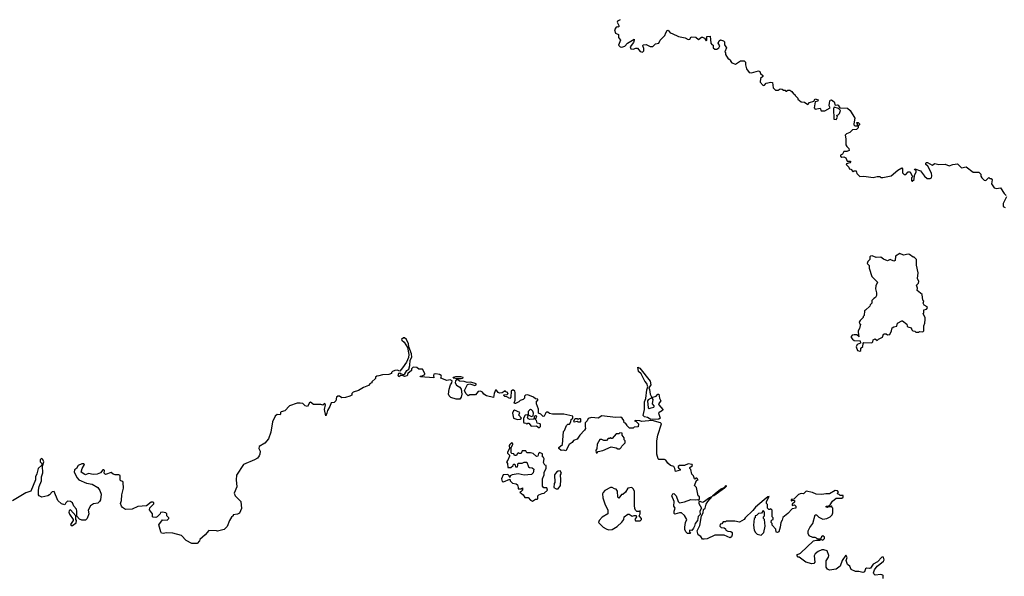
# Model space of a CAD drawing. Extents: x 2240384 to 2404287, y 351326 to 526670.
# Tile 275 of 309: x 2366370 to 2376747, y 438498 to 444362. Entities that reach past the tile are written whole.
import ezdxf

# ---------------------------------------------------------------- set-up
doc = ezdxf.new("R2010")
doc.units = 0

msp = doc.modelspace()

# ---------------------------------------------------------------- linework, layer by layer
at = {"layer": '0CON20XD'}
for points in [[(2372698, 444362), (2372670, 444345), (2372667, 444335), (2372687, 444293), (2372678, 444282), (2372668, 444288), (2372655, 444282), (2372638, 444255), (2372650, 444220), (2372682, 444205), (2372680, 444175), (2372700, 444145), (2372682, 444095), (2372697, 444077), (2372715, 444074), (2372748, 444082), (2372774, 444116), (2372845, 444158), (2372847, 444145), (2372837, 444123), (2372802, 444075), (2372810, 444055), (2372835, 444050), (2372865, 444062), (2372882, 444062), (2372908, 444028), (2372935, 444020), (2372949, 444035), (2372948, 444058), (2372938, 444085), (2372942, 444098), (2372972, 444102), (2373015, 444078), (2373042, 444078), (2373072, 444108), (2373107, 444115), (2373120, 444145), (2373170, 444195), (2373178, 444225), (2373195, 444249), (2373205, 444250), (2373225, 444222), (2373245, 444216)], [(2373245, 444216), (2373314, 444184), (2373382, 444172), (2373415, 444152), (2373433, 444157), (2373448, 444182), (2373495, 444178), (2373525, 444153), (2373555, 444178), (2373565, 444178), (2373588, 444168), (2373605, 444140), (2373610, 444145), (2373610, 444185), (2373647, 444187), (2373653, 444113), (2373665, 444100), (2373680, 444095), (2373680, 444065), (2373695, 444052), (2373717, 444053), (2373738, 444065), (2373748, 444085), (2373732, 444115), (2373742, 444138), (2373755, 444148), (2373788, 444138), (2373797, 444127), (2373798, 444098), (2373820, 444065), (2373800, 444025), (2373807, 444017), (2373808, 443995), (2373835, 443950), (2373845, 443950), (2373860, 443935), (2373860, 443925), (2373875, 443908), (2373915, 443892), (2373965, 443930), (2374005, 443930), (2374020, 443915), (2374020, 443885), (2374030, 443845), (2374057, 443807), (2374083, 443803), (2374155, 443822), (2374170, 443815), (2374178, 443795), (2374200, 443775), (2374200, 443765), (2374178, 443742), (2374172, 443705), (2374205, 443670), (2374218, 443672), (2374238, 443692), (2374285, 443702), (2374305, 443700), (2374312, 443645), (2374335, 443620), (2374365, 443620), (2374385, 443632), (2374405, 443630), (2374418, 443618), (2374438, 443618), (2374445, 443610), (2374455, 443610), (2374465, 443620), (2374485, 443620), (2374506, 443606), (2374525, 443580), (2374540, 443575), (2374542, 443562), (2374570, 443535), (2374570, 443525), (2374605, 443498), (2374642, 443492), (2374675, 443470), (2374695, 443490), (2374738, 443502), (2374755, 443528), (2374785, 443518), (2374780, 443505), (2374752, 443498), (2374742, 443435), (2374755, 443420), (2374805, 443430), (2374815, 443400), (2374855, 443402), (2374910, 443435), (2374902, 443455), (2374904, 443486), (2374912, 443515), (2374926, 443516), (2374952, 443495), (2374965, 443460), (2374984, 443466), (2374995, 443462), (2375012, 443432), (2375095, 443430), (2375122, 443405), (2375172, 443325), (2375160, 443265), (2375160, 443255), (2375170, 443245), (2375198, 443242), (2375200, 443265), (2375190, 443275), (2375195, 443280), (2375205, 443280), (2375220, 443265), (2375220, 443255), (2375208, 443242), (2375207, 443223), (2375190, 443205), (2375145, 443200), (2375120, 443175), (2375082, 443158), (2375070, 443145), (2375078, 443105), (2375077, 443045), (2375087, 443025), (2375108, 443005), (2375112, 442985), (2375088, 442972), (2375055, 442972), (2375042, 442945), (2375022, 442935), (2375022, 442925), (2375033, 442913), (2375055, 442918), (2375075, 442908), (2375092, 442872), (2375125, 442870), (2375127, 442863), (2375117, 442853), (2375080, 442845), (2375082, 442832), (2375108, 442808), (2375110, 442790), (2375128, 442788), (2375155, 442760), (2375165, 442770), (2375185, 442770), (2375193, 442743), (2375225, 442710), (2375265, 442712), (2375365, 442698), (2375405, 442710), (2375435, 442710), (2375445, 442700), (2375465, 442700), (2375555, 442718), (2375625, 442777), (2375665, 442800), (2375672, 442792), (2375675, 442750), (2375692, 442732), (2375708, 442732), (2375735, 442760), (2375755, 442760), (2375772, 442722), (2375780, 442715), (2375780, 442705), (2375770, 442695), (2375770, 442665), (2375775, 442660), (2375798, 442678), (2375800, 442725), (2375818, 442755), (2375818, 442768), (2375800, 442785), (2375805, 442790), (2375865, 442768), (2375904, 442714), (2375935, 442690), (2375965, 442688), (2375978, 442695), (2375983, 442717), (2375980, 442745), (2375939, 442819), (2375918, 442835), (2375918, 442852), (2375925, 442858), (2375937, 442857), (2375985, 442828), (2376015, 442848), (2376056, 442836), (2376125, 442840), (2376165, 442823), (2376204, 442836), (2376252, 442842), (2376295, 442800), (2376345, 442810), (2376420, 442755), (2376477, 442757), (2376498, 442735), (2376498, 442715), (2376508, 442695), (2376535, 442672), (2376545, 442668), (2376555, 442672), (2376585, 442700), (2376595, 442690), (2376608, 442688), (2376618, 442675), (2376613, 442633), (2376641, 442591), (2376665, 442582), (2376705, 442590), (2376745, 442530), (2376765, 442510)], [(2374975, 443310), (2374988, 443335), (2374980, 443355), (2374995, 443360), (2375010, 443375), (2375020, 443405), (2374998, 443428), (2374955, 443440), (2374948, 443425), (2374950, 443315), (2374975, 443310)], [(2376768, 442495), (2376734, 442426), (2376735, 442393), (2376755, 442384)], [(2375225, 440869), (2375233, 440875), (2375235, 440900), (2375255, 440920), (2375258, 440952), (2375265, 440960), (2375352, 440958), (2375362, 440968), (2375365, 440990), (2375385, 440998), (2375408, 440982), (2375420, 440995), (2375463, 441017), (2375473, 441047), (2375485, 441052), (2375502, 441052), (2375515, 441042), (2375540, 441045), (2375558, 441085), (2375564, 441116), (2375583, 441127), (2375615, 441132), (2375620, 441165), (2375665, 441188), (2375675, 441190), (2375720, 441155), (2375723, 441133), (2375730, 441125), (2375766, 441116), (2375772, 441095), (2375783, 441083), (2375805, 441080), (2375815, 441070), (2375845, 441070), (2375852, 441078), (2375887, 441073), (2375898, 441085), (2375898, 441135), (2375910, 441165), (2375912, 441205), (2375912, 441222), (2375890, 441265), (2375900, 441275), (2375900, 441305), (2375927, 441313), (2375938, 441325), (2375932, 441335), (2375902, 441355), (2375892, 441375), (2375898, 441395), (2375888, 441408), (2375882, 441465), (2375828, 441508), (2375830, 441535), (2375820, 441565), (2375842, 441585), (2375847, 441605), (2375830, 441635), (2375838, 441695), (2375820, 441775), (2375820, 441835), (2375795, 441860), (2375785, 441860), (2375749, 441889), (2375735, 441892), (2375685, 441882), (2375645, 441898), (2375601, 441869), (2375598, 441825), (2375583, 441817), (2375545, 441834), (2375515, 441822), (2375475, 441838), (2375445, 441859), (2375396, 441856), (2375354, 441874), (2375335, 441872), (2375328, 441865), (2375328, 441835), (2375308, 441815), (2375303, 441795), (2375322, 441772), (2375322, 441745), (2375350, 441655), (2375410, 441595), (2375393, 441557), (2375390, 441525), (2375400, 441485), (2375398, 441455), (2375390, 441435), (2375370, 441425), (2375350, 441405), (2375350, 441375), (2375332, 441358), (2375330, 441345), (2375285, 441300), (2375272, 441295), (2375270, 441245), (2375260, 441235), (2375260, 441225), (2375227, 441193), (2375218, 441175), (2375220, 441160), (2375230, 441155), (2375222, 441108), (2375208, 441085), (2375210, 441030), (2375218, 441022), (2375192, 441042), (2375165, 441043), (2375142, 441038), (2375133, 441025), (2375133, 441015), (2375147, 440995), (2375165, 440981), (2375228, 440978), (2375230, 440955), (2375195, 440940), (2375184, 440915), (2375200, 440875), (2375225, 440869)], [(2374215, 439305), (2374125, 439225), (2374098, 439192), (2374016, 439115), (2374005, 439097), (2373955, 439068), (2373905, 439080), (2373815, 439080), (2373807, 439073), (2373785, 439070), (2373768, 439052), (2373752, 439048), (2373750, 439025), (2373762, 439012), (2373795, 439010), (2373808, 438998), (2373812, 438982), (2373832, 438972), (2373865, 438970), (2373878, 438958), (2373877, 438933), (2373870, 438915), (2373857, 438903), (2373795, 438930), (2373725, 438932), (2373695, 438930), (2373615, 438892), (2373585, 438888), (2373565, 438890), (2373548, 438918), (2373520, 438935), (2373510, 438975), (2373537, 439033), (2373556, 439135), (2373574, 439166), (2373578, 439202), (2373594, 439216), (2373604, 439256), (2373623, 439287), (2373667, 439337), (2373640, 439325), (2373575, 439279), (2373565, 439276), (2373543, 439287), (2373528, 439282), (2373529, 439265), (2373554, 439215), (2373538, 439185), (2373540, 439150), (2373521, 439129), (2373514, 439085), (2373488, 439055), (2373482, 439025), (2373470, 439005), (2373455, 438980), (2373430, 438985), (2373430, 438965), (2373438, 438958), (2373432, 438948), (2373408, 438948), (2373390, 438965), (2373381, 438991), (2373380, 439015), (2373388, 439065), (2373400, 439095), (2373377, 439137), (2373345, 439168), (2373322, 439168), (2373275, 439154), (2373269, 439159), (2373266, 439184), (2373278, 439215), (2373263, 439235), (2373268, 439285), (2373242, 439345), (2373252, 439368), (2373265, 439370), (2373287, 439347), (2373308, 439285), (2373325, 439272), (2373375, 439281), (2373444, 439306), (2373495, 439302), (2373515, 439308), (2373525, 439300), (2373535, 439308), (2373536, 439335), (2373522, 439345), (2373502, 439432), (2373483, 439455), (2373502, 439508), (2373520, 439515), (2373505, 439530), (2373495, 439530), (2373485, 439520), (2373480, 439525), (2373472, 439555), (2373453, 439575), (2373444, 439624), (2373432, 439635), (2373432, 439645), (2373460, 439665), (2373457, 439675), (2373415, 439682), (2373376, 439664), (2373325, 439664), (2373311, 439655), (2373309, 439645), (2373315, 439632), (2373330, 439625), (2373330, 439615), (2373283, 439603), (2373276, 439635), (2373265, 439653), (2373230, 439665), (2373200, 439690), (2373180, 439720), (2373165, 439728), (2373105, 439730), (2373100, 439735), (2373083, 439785), (2373084, 439924), (2373096, 439985), (2373133, 440105), (2373122, 440115), (2373035, 440138), (2372925, 440128), (2372905, 440137), (2372855, 440140), (2372850, 440135), (2372868, 440128), (2372890, 440105), (2372888, 440072), (2372845, 440070), (2372835, 440060), (2372795, 440060), (2372770, 440085), (2372770, 440095), (2372755, 440110), (2372740, 440115), (2372738, 440138), (2372719, 440165), (2372705, 440174), (2372648, 440172), (2372505, 440189), (2372465, 440162), (2372395, 440169), (2372360, 440160), (2372350, 440135), (2372330, 440115), (2372328, 440075), (2372332, 440055), (2372324, 440036), (2372274, 439986), (2372245, 439942), (2372205, 439930), (2372193, 439907), (2372162, 439885), (2372125, 439820), (2372105, 439828), (2372075, 439823), (2372052, 439845), (2372052, 439855), (2372090, 439885), (2372100, 440025), (2372110, 440035), (2372132, 440088), (2372145, 440100), (2372165, 440100), (2372180, 440125), (2372182, 440148), (2372200, 440165), (2372200, 440185), (2372105, 440207), (2371986, 440206), (2371955, 440212), (2371935, 440228), (2371925, 440228), (2371915, 440220), (2371897, 440185), (2371885, 440180), (2371862, 440205), (2371837, 440217), (2371838, 440258), (2371818, 440315), (2371818, 440342), (2371830, 440355), (2371830, 440365), (2371805, 440368), (2371785, 440386), (2371725, 440409), (2371700, 440405), (2371690, 440395), (2371690, 440375), (2371675, 440360), (2371645, 440350), (2371630, 440335), (2371595, 440318), (2371585, 440320), (2371580, 440325), (2371591, 440355), (2371591, 440435), (2371588, 440448), (2371575, 440459), (2371562, 440458), (2371551, 440449), (2371546, 440385), (2371535, 440370), (2371505, 440390), (2371482, 440392), (2371470, 440405), (2371475, 440410), (2371508, 440412), (2371518, 440425), (2371508, 440438), (2371495, 440440), (2371485, 440450), (2371455, 440430), (2371425, 440428), (2371412, 440435), (2371395, 440460), (2371385, 440460), (2371370, 440425), (2371365, 440380), (2371288, 440398), (2371260, 440415), (2371246, 440436), (2371225, 440447), (2371200, 440445), (2371175, 440410), (2371115, 440410), (2371095, 440400), (2371072, 440422), (2371059, 440455), (2371091, 440519), (2371115, 440524), (2371165, 440508), (2371180, 440515), (2371180, 440525), (2371125, 440543), (2371085, 440540), (2371055, 440550), (2371005, 440553), (2370985, 440570), (2370975, 440570), (2370962, 440558), (2370961, 440535), (2370975, 440512), (2371009, 440489), (2371021, 440471), (2371028, 440415), (2371023, 440385), (2371010, 440365), (2370970, 440365), (2370913, 440383), (2370895, 440400), (2370888, 440418), (2370895, 440470), (2370910, 440515), (2370924, 440536), (2370926, 440556), (2370905, 440566), (2370871, 440561), (2370810, 440585), (2370817, 440605), (2370813, 440615), (2370795, 440624), (2370755, 440631), (2370735, 440627), (2370730, 440615), (2370735, 440590), (2370595, 440600), (2370590, 440605), (2370612, 440608), (2370640, 440625), (2370640, 440635), (2370615, 440680), (2370575, 440680), (2370557, 440697), (2370515, 440700), (2370500, 440685), (2370500, 440665), (2370462, 440635), (2370455, 440610), (2370425, 440602), (2370411, 440611), (2370385, 440612), (2370365, 440600), (2370358, 440615), (2370365, 440638), (2370375, 440642), (2370390, 440630), (2370417, 440623), (2370430, 440630), (2370449, 440665), (2370470, 440680), (2370482, 440718), (2370486, 440775), (2370502, 440808), (2370500, 440840), (2370472, 440915), (2370468, 440948), (2370445, 440994), (2370425, 441011), (2370415, 441010), (2370394, 440994), (2370396, 440985), (2370421, 440965), (2370457, 440907), (2370470, 440835), (2370468, 440802), (2370448, 440755), (2370405, 440695), (2370375, 440660), (2370348, 440668), (2370325, 440666), (2370300, 440655), (2370290, 440645), (2370290, 440635), (2370260, 440625), (2370195, 440620), (2370155, 440608), (2370133, 440607), (2370120, 440595), (2370118, 440582), (2370080, 440545), (2370080, 440535), (2370065, 440530), (2370045, 440508), (2369993, 440487), (2369940, 440455), (2369883, 440437), (2369870, 440425), (2369870, 440405), (2369850, 440395), (2369805, 440382), (2369765, 440379), (2369740, 440395), (2369723, 440397), (2369710, 440385), (2369700, 440345), (2369685, 440330), (2369653, 440325), (2369640, 440285), (2369613, 440245), (2369608, 440215), (2369595, 440190), (2369582, 440255), (2369592, 440305), (2369585, 440318), (2369565, 440300), (2369545, 440308), (2369465, 440308), (2369435, 440333), (2369423, 440327), (2369402, 440288), (2369380, 440295), (2369355, 440318), (2369325, 440322), (2369295, 440322), (2369215, 440292), (2369165, 440240), (2369125, 440232), (2369118, 440225), (2369120, 440205), (2369115, 440200), (2369085, 440202), (2369062, 440185), (2369033, 440125), (2369016, 440015), (2368992, 439945), (2368955, 439902), (2368892, 439865), (2368890, 439845), (2368903, 439815), (2368901, 439785), (2368893, 439767), (2368875, 439743), (2368845, 439723), (2368728, 439675), (2368656, 439564), (2368650, 439515), (2368658, 439442), (2368630, 439375), (2368642, 439345), (2368699, 439285), (2368709, 439211), (2368685, 439162), (2368665, 439152), (2368620, 439145), (2368620, 439135), (2368601, 439119), (2368580, 439085), (2368558, 439022), (2368525, 438992), (2368455, 438972), (2368445, 438978), (2368365, 438980), (2368326, 438934), (2368270, 438885), (2368265, 438870), (2368240, 438845), (2368185, 438842), (2368124, 438874), (2368075, 438928), (2367985, 438953), (2367915, 438957), (2367885, 438947), (2367865, 438953), (2367857, 438965), (2367835, 439040), (2367875, 439092), (2367925, 439090), (2367942, 439105), (2367942, 439115), (2367920, 439135), (2367920, 439155), (2367910, 439165), (2367875, 439172), (2367855, 439170), (2367850, 439155), (2367818, 439125), (2367805, 439118), (2367775, 439120), (2367770, 439125), (2367770, 439155), (2367738, 439198), (2367741, 439219), (2367785, 439260), (2367785, 439270), (2367775, 439280), (2367755, 439278), (2367705, 439239), (2367615, 439232), (2367555, 439204), (2367485, 439202), (2367455, 439222), (2367442, 439235), (2367433, 439265), (2367443, 439295), (2367448, 439355), (2367463, 439425), (2367462, 439485), (2367456, 439496), (2367435, 439502), (2367430, 439510), (2367430, 439560), (2367415, 439567), (2367375, 439567), (2367355, 439573), (2367335, 439590), (2367275, 439570), (2367260, 439585), (2367263, 439613), (2367255, 439620), (2367245, 439620), (2367221, 439589), (2367185, 439573), (2367145, 439570), (2367095, 439582), (2367065, 439568), (2367055, 439570), (2367018, 439595), (2367028, 439632), (2367052, 439675), (2367045, 439682), (2367025, 439683), (2366986, 439664), (2366968, 439635), (2366949, 439621), (2366944, 439594), (2366974, 439534), (2366995, 439513), (2367075, 439478), (2367135, 439468), (2367192, 439435), (2367215, 439400), (2367227, 439363), (2367222, 439305), (2367212, 439285)], [(2373021, 440151), (2372985, 440171), (2372955, 440178), (2372942, 440192), (2372953, 440255), (2372954, 440336), (2372969, 440371), (2372978, 440462), (2372990, 440495), (2372980, 440530), (2372958, 440555), (2372920, 440630), (2372890, 440655), (2372885, 440700), (2372905, 440689), (2373014, 440554), (2373021, 440515), (2373000, 440485), (2373009, 440465), (2373015, 440415), (2373032, 440382), (2373076, 440394), (2373095, 440418), (2373107, 440415), (2373113, 440375), (2373128, 440345), (2373101, 440315), (2373104, 440304), (2373148, 440255), (2373145, 440244), (2373108, 440225), (2373102, 440215), (2373120, 440165), (2373105, 440153), (2373021, 440151)], [(2370985, 440577), (2370940, 440585), (2370944, 440596), (2370965, 440603), (2371015, 440603), (2371040, 440595), (2371035, 440582), (2371023, 440577), (2370985, 440577)], [(2373005, 440267), (2373025, 440273), (2373052, 440278), (2373058, 440285), (2373058, 440295), (2373040, 440315), (2373045, 440360), (2373040, 440370), (2373025, 440373), (2372993, 440357), (2372988, 440345), (2372995, 440272), (2373005, 440267)], [(2371615, 440150), (2371645, 440152), (2371660, 440165), (2371630, 440195), (2371640, 440225), (2371585, 440248), (2371575, 440242), (2371564, 440215), (2371574, 440164), (2371615, 440150)], [(2371845, 440063), (2371859, 440075), (2371860, 440095), (2371854, 440104), (2371825, 440112), (2371815, 440140), (2371800, 440155), (2371818, 440172), (2371820, 440185), (2371805, 440188), (2371792, 440178), (2371787, 440153), (2371745, 440148), (2371728, 440158), (2371723, 440173), (2371728, 440188), (2371719, 440199), (2371698, 440195), (2371680, 440165), (2371678, 440125), (2371684, 440114), (2371705, 440110), (2371715, 440100), (2371725, 440110), (2371735, 440110), (2371761, 440081), (2371815, 440083), (2371845, 440063)], [(2371765, 440182), (2371780, 440190), (2371784, 440216), (2371777, 440237), (2371765, 440252), (2371755, 440254), (2371741, 440249), (2371729, 440235), (2371728, 440198), (2371765, 440182)], [(2372275, 440120), (2372255, 440120), (2372245, 440130), (2372215, 440120), (2372210, 440135), (2372225, 440160), (2372245, 440160), (2372255, 440150), (2372265, 440160), (2372275, 440160), (2372280, 440155), (2372280, 440125), (2372275, 440120)], [(2372455, 439800), (2372468, 439812), (2372515, 439822), (2372605, 439860), (2372655, 439850), (2372675, 439840), (2372695, 439840), (2372710, 439855), (2372715, 439870), (2372750, 439905), (2372750, 439925), (2372740, 439935), (2372740, 439955), (2372720, 439985), (2372720, 440005), (2372695, 440010), (2372685, 440000), (2372655, 440000), (2372615, 439950), (2372605, 439950), (2372595, 439960), (2372585, 439950), (2372572, 439948), (2372555, 439930), (2372525, 439930), (2372505, 439940), (2372485, 439938), (2372455, 439890), (2372451, 439839), (2372442, 439825), (2372445, 439800), (2372455, 439800)], [(2371775, 439290), (2371805, 439310), (2371825, 439310), (2371830, 439315), (2371830, 439345), (2371840, 439355), (2371875, 439370), (2371898, 439372), (2371932, 439405), (2371925, 439430), (2371895, 439430), (2371878, 439448), (2371880, 439525), (2371897, 439565), (2371898, 439595), (2371920, 439635), (2371920, 439665), (2371905, 439670), (2371890, 439695), (2371898, 439735), (2371890, 439750), (2371880, 439755), (2371879, 439789), (2371848, 439802), (2371838, 439792), (2371830, 439765), (2371815, 439760), (2371782, 439792), (2371755, 439800), (2371715, 439800), (2371705, 439820), (2371665, 439820), (2371655, 439790), (2371635, 439790), (2371625, 439800), (2371612, 439788), (2371605, 439770), (2371585, 439770), (2371578, 439788), (2371555, 439790), (2371548, 439798), (2371550, 439855), (2371568, 439885), (2371568, 439895), (2371555, 439908), (2371535, 439888), (2371530, 439875), (2371533, 439845), (2371510, 439805), (2371512, 439795), (2371532, 439775), (2371533, 439765), (2371515, 439720), (2371500, 439705), (2371511, 439685), (2371514, 439644), (2371546, 439644), (2371570, 439665), (2371575, 439680), (2371588, 439678), (2371595, 439650), (2371615, 439652), (2371625, 439690), (2371665, 439688), (2371685, 439700), (2371715, 439700), (2371731, 439651), (2371744, 439644), (2371772, 439642), (2371788, 439625), (2371782, 439588), (2371765, 439570), (2371685, 439562), (2371625, 439577), (2371560, 439565), (2371540, 439555), (2371535, 439540), (2371530, 439555), (2371515, 439570), (2371464, 439566), (2371449, 439525), (2371455, 439498), (2371467, 439493), (2371535, 439520), (2371540, 439505), (2371565, 439480), (2371602, 439472), (2371615, 439460), (2371622, 439432), (2371625, 439420), (2371655, 439420), (2371668, 439428), (2371670, 439405), (2371655, 439390), (2371640, 439385), (2371676, 439356), (2371695, 439328), (2371727, 439327), (2371755, 439300), (2371775, 439290)], [(2367212, 439285), (2367195, 439268), (2367148, 439262), (2367115, 439240), (2367092, 439195), (2367097, 439155), (2367082, 439105), (2367062, 439088), (2367025, 439088), (2367001, 439101), (2366972, 439132), (2366972, 439185), (2366967, 439205), (2366942, 439235), (2366925, 439270), (2366907, 439287), (2366875, 439290), (2366855, 439270), (2366845, 439250), (2366811, 439261), (2366771, 439295), (2366735, 439392), (2366711, 439389), (2366684, 439356), (2366665, 439346), (2366605, 439333), (2366574, 439344), (2366568, 439355), (2366568, 439405), (2366576, 439445), (2366600, 439505), (2366601, 439545), (2366613, 439587), (2366612, 439658), (2366624, 439705), (2366615, 439730), (2366605, 439740), (2366587, 439723), (2366587, 439705), (2366602, 439685), (2366602, 439668), (2366566, 439634), (2366552, 439578), (2366537, 439545), (2366536, 439515), (2366489, 439395), (2366435, 439377), (2366295, 439292)], [(2372045, 439420), (2372068, 439455), (2372072, 439515), (2372068, 439565), (2372080, 439585), (2372065, 439610), (2372045, 439607), (2372028, 439595), (2372007, 439565), (2372010, 439485), (2372002, 439475), (2372000, 439435), (2372025, 439420), (2372045, 439420)], [(2373685, 439344), (2373673, 439345), (2373704, 439375), (2373754, 439415), (2373802, 439438), (2373816, 439456), (2373816, 439445), (2373799, 439425), (2373685, 439344)], [(2372575, 438988), (2372615, 438992), (2372665, 439022), (2372715, 439068), (2372738, 439095), (2372742, 439125), (2372778, 439152), (2372792, 439152), (2372825, 439132), (2372845, 439140), (2372868, 439138), (2372870, 439125), (2372852, 439095), (2372861, 439081), (2372909, 439081), (2372922, 439095), (2372922, 439105), (2372900, 439135), (2372908, 439155), (2372908, 439188), (2372895, 439180), (2372875, 439180), (2372860, 439195), (2372853, 439213), (2372848, 439245), (2372848, 439395), (2372835, 439420), (2372822, 439432), (2372780, 439425), (2372756, 439384), (2372725, 439360), (2372712, 439358), (2372685, 439320), (2372673, 439333), (2372670, 439395), (2372657, 439417), (2372638, 439418), (2372615, 439432), (2372598, 439432), (2372535, 439400), (2372518, 439382), (2372512, 439365), (2372514, 439324), (2372535, 439260), (2372568, 439195), (2372570, 439155), (2372510, 439120), (2372478, 439085), (2372470, 439065), (2372520, 439015), (2372549, 438999), (2372575, 438988)], [(2375470, 438475), (2375470, 438505), (2375465, 438510), (2375445, 438518), (2375385, 438510), (2375370, 438525), (2375367, 438535), (2375378, 438565), (2375407, 438605), (2375434, 438626), (2375473, 438657), (2375479, 438671), (2375475, 438698), (2375455, 438698), (2375410, 438650), (2375364, 438626), (2375335, 438583), (2375325, 438579), (2375296, 438584), (2375285, 438578), (2375274, 438546), (2375265, 438540), (2375255, 438537), (2375215, 438550), (2375178, 438548), (2375131, 438571), (2375120, 438605), (2375093, 438623), (2375080, 438665), (2375090, 438695), (2375075, 438720), (2375038, 438665), (2375016, 438604), (2374975, 438573), (2374905, 438562), (2374884, 438574), (2374868, 438595), (2374868, 438662), (2374895, 438700), (2374897, 438717), (2374880, 438765), (2374845, 438778), (2374823, 438777), (2374785, 438760), (2374752, 438735), (2374743, 438715), (2374750, 438645), (2374738, 438632), (2374718, 438628), (2374655, 438648), (2374585, 438700), (2374575, 438700), (2374562, 438712), (2374560, 438725), (2374599, 438741), (2374735, 438872), (2374765, 438880), (2374805, 438880), (2374810, 438890), (2374835, 438880), (2374853, 438897), (2374851, 438911), (2374835, 438923), (2374820, 438915), (2374810, 438890), (2374785, 438890), (2374755, 438908), (2374728, 438908), (2374690, 438925), (2374678, 438948), (2374678, 438975), (2374698, 439012), (2374727, 439055), (2374755, 439147), (2374767, 439147), (2374792, 439122), (2374835, 439101), (2374875, 439107), (2374912, 439125), (2374932, 439145), (2374940, 439165), (2374940, 439215), (2374930, 439225), (2374930, 439235), (2374925, 439240), (2374915, 439230), (2374895, 439230), (2374885, 439222), (2374870, 439225), (2374870, 439235), (2374892, 439238), (2374910, 439250), (2374935, 439291), (2374975, 439322), (2375035, 439320), (2375048, 439332), (2375048, 439348), (2375015, 439350), (2375005, 439360), (2374992, 439362), (2374990, 439375), (2375000, 439385), (2374988, 439398), (2374965, 439402), (2374905, 439368), (2374867, 439367), (2374825, 439358), (2374765, 439362), (2374725, 439381), (2374657, 439393), (2374632, 439368), (2374605, 439370), (2374579, 439361), (2374528, 439312), (2374502, 439308), (2374500, 439295), (2374505, 439290), (2374515, 439300), (2374537, 439297), (2374535, 439280), (2374512, 439258), (2374510, 439245), (2374535, 439252), (2374551, 439235), (2374549, 439215), (2374512, 439208), (2374465, 439159), (2374414, 439116), (2374405, 439088), (2374390, 439065), (2374386, 439015), (2374370, 438965), (2374355, 438958), (2374343, 438963), (2374340, 438995), (2374300, 439035), (2374300, 439055), (2374290, 439065), (2374292, 439088), (2374310, 439095), (2374310, 439115), (2374300, 439125), (2374300, 439195), (2374285, 439210), (2374275, 439200), (2374265, 439200), (2374250, 439215), (2374250, 439255), (2374240, 439265), (2374240, 439285), (2374267, 439337), (2374253, 439335), (2374215, 439305)], [(2366912, 439032), (2366925, 439034), (2366965, 439060), (2366970, 439085), (2366960, 439095), (2366960, 439135), (2366905, 439197), (2366892, 439188), (2366889, 439175), (2366895, 439152), (2366932, 439095), (2366932, 439085), (2366904, 439045), (2366912, 439032)], [(2374185, 438932), (2374212, 438958), (2374228, 439025), (2374220, 439095), (2374210, 439105), (2374210, 439125), (2374220, 439135), (2374220, 439175), (2374205, 439190), (2374188, 439162), (2374155, 439160), (2374135, 439140), (2374120, 439135), (2374120, 439115), (2374110, 439105), (2374102, 439035), (2374112, 438985), (2374125, 438960), (2374143, 438943), (2374185, 438932)]]:
    msp.add_lwpolyline(points, dxfattribs=at)

doc.saveas('drawing.dxf')
